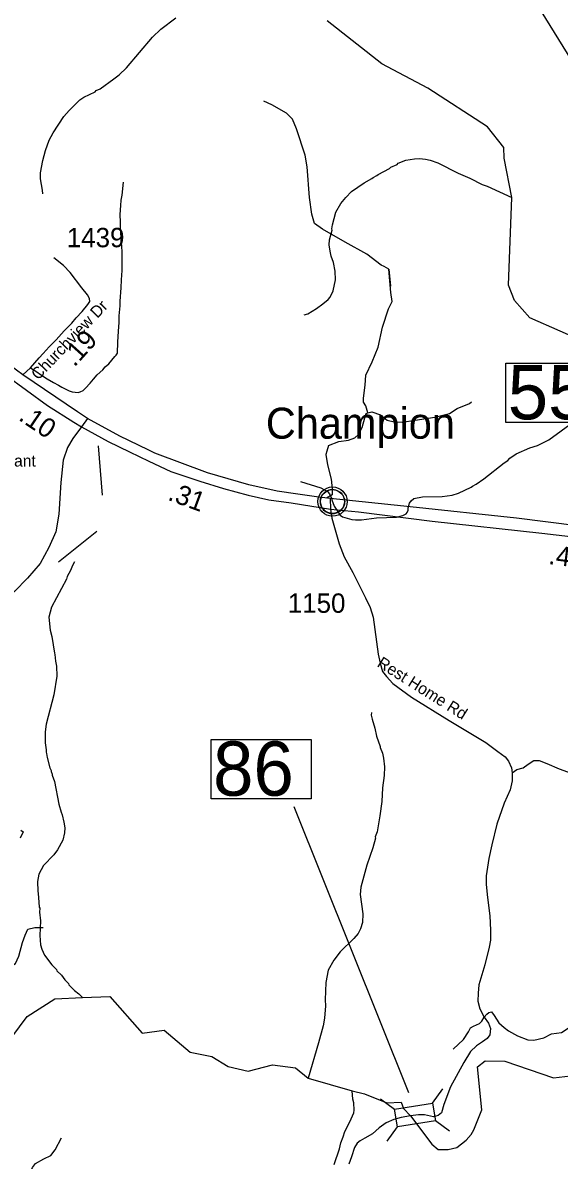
# Model space of a CAD drawing. Extents: x 1248089 to 1457196, y 820910 to 988753.
# Drawn here: x 1315415 to 1318874, y 875551 to 882884 of the extents above; entities that cross this region are included whole.
import ezdxf

# ---------------------------------------------------------------- set-up
doc = ezdxf.new("R2010")
doc.units = 0
for name, color, linetype in [('Exist Civil Demographics Community CELL', 7, 'Continuous'), ('Exist Civil Demographics Community Label', 7, 'Continuous'), ('Exist Hydrographic Creek Single Shore', 7, 'Continuous'), ('Exist Hydrographic Misc Water Feature', 7, 'Continuous'), ('Exist Road Non-System Type 51', 7, 'Continuous'), ('Exist Road Primary US Divided Attributed', 7, 'Continuous'), ('Exist Road Primary US Mileage Hundredths English Label', 7, 'Continuous'), ('Exist Road Secondary Structure Standard Bridge CELL', 7, 'Continuous'), ('Exist Road Secondary Structure Standard Bridge Number Label', 7, 'Continuous'), ('Exist Road Secondary Type 51 Attributed', 7, 'Continuous'), ('Exist Road Secondary Type 51 Label', 7, 'Continuous'), ('Prop GRAU CAT1 Cell', 7, 'Continuous'), ('Prop Guardrail', 7, 'Continuous'), ('Prop Lane Lines', 7, 'Continuous')]:
    doc.layers.add(name, color=color, linetype=linetype)

msp = doc.modelspace()

# ---------------------------------------------------------------- linework, layer by layer
at = {"layer": 'Exist Civil Demographics Community CELL'}
msp.add_lwpolyline([(1317334.5, 879809.2), (1317335.5, 879814.7), (1317337.2, 879821.3), (1317340.2, 879828.5), (1317343.1, 879834.3), (1317346.4, 879840), (1317350.2, 879845.1), (1317354.2, 879849.5), (1317358.7, 879854.1), (1317364.3, 879858.7), (1317369.7, 879862.3), (1317374.6, 879865.2), (1317379.6, 879867.6), (1317385.1, 879869.9), (1317390.7, 879871.8), (1317395.1, 879872.9), (1317399.9, 879873.6), (1317404, 879874.4), (1317410.4, 879874.6), (1317414.8, 879874.5), (1317420.5, 879874.3), (1317425.4, 879873.5), (1317430.3, 879872.6), (1317435.3, 879871.1), (1317440.5, 879869.2), (1317447.1, 879866.3), (1317453.4, 879862.8), (1317458.5, 879859.2), (1317463.6, 879855.2), (1317466.9, 879852.1), (1317471.1, 879847.7), (1317474.9, 879843), (1317478, 879838.4), (1317481.1, 879833.4), (1317483.6, 879828.3), (1317485.6, 879823.2), (1317487.2, 879818.2), (1317488.5, 879813.6), (1317489.6, 879807.6), (1317490.2, 879802.9), (1317490.4, 879796.9), (1317490.3, 879791.1), (1317489.7, 879785.4), (1317488.7, 879779.9), (1317487.1, 879773.8), (1317485.2, 879767.9), (1317482.9, 879762.9), (1317479.8, 879756.9), (1317476.5, 879751.6), (1317473, 879746.9), (1317468.8, 879742.1), (1317463.5, 879737.2), (1317458.5, 879733), (1317453.5, 879729.6), (1317449.2, 879727.1), (1317442.4, 879723.8), (1317435.2, 879721.1), (1317429.3, 879719.7), (1317422.7, 879718.4), (1317418.2, 879717.9), (1317413.7, 879717.6), (1317408.2, 879717.6), (1317403.9, 879718.1), (1317398.2, 879718.8), (1317392.3, 879720.1), (1317387.7, 879721.4), (1317382.6, 879723.3), (1317378, 879725.3), (1317374.1, 879727.5), (1317367.3, 879731.6), (1317361.7, 879735.8), (1317356.8, 879740.3), (1317352.3, 879745.2), (1317349.1, 879749.2), (1317346.1, 879753.3), (1317342, 879760.4), (1317340.3, 879764), (1317338.6, 879768), (1317336, 879776.2), (1317334.5, 879783.2), (1317333.8, 879788.4), (1317333.5, 879794.7), (1317333.4, 879799.4), (1317334, 879805.9)], close=True, dxfattribs=at)
for centre, radius in [((1317412.1, 879796.7), 94.3), ((1317411.8, 879797), 76.7)]:
    msp.add_circle(centre, radius, dxfattribs=at)
at = {"layer": 'Exist Hydrographic Creek Single Shore'}
for points in [[(1318519.6, 882010.9), (1318517.3, 882078.6), (1318412.3, 882212), (1318026.3, 882462.7), (1317729.3, 882619.7), (1317377.3, 882895.9)], [(1320369.9, 880474.4), (1320270.8, 880453.2), (1320012.4, 880374.3), (1319820.4, 880361.8), (1319580.4, 880442.1), (1319409.4, 880621), (1319270.3, 880724.1), (1318684.3, 880982.1), (1318586.3, 881092.4), (1318570.8, 881132)], [(1317915.7, 875836.4), (1318052.8, 875653.3), (1318093.1, 875619.5), (1318158.4, 875619.9), (1318214.2, 875632.4), (1318273.4, 875680.1), (1318306.5, 875716.6), (1318323.7, 875746.1), (1318373.8, 875876), (1318346.4, 876153.2), (1318397.4, 876191.7), (1318522.4, 876189.1), (1318836.5, 876081), (1319020.5, 876103.6), (1319113.5, 876151), (1319160.4, 876376.6), (1319238.5, 876489.9), (1319407.4, 876594.8), (1319701.5, 876680.8), (1320056, 876663.3), (1320272.6, 876657), (1320536.5, 876834), (1320808.8, 876973.4)], [(1315207.4, 876160.7), (1315443.4, 876477.4), (1315621.3, 876592), (1315800.8, 876600.1), (1315977.2, 876606.8), (1316184.3, 876370.5), (1316325.9, 876388.7), (1316493.9, 876247.4), (1316633.6, 876219.4), (1316739.8, 876155.1), (1316868.3, 876124.4), (1317024.7, 876166.3), (1317172.8, 876146.7), (1317255.7, 876079.8), (1317537.9, 875998.4), (1317619.3, 875977.9), (1317762.1, 875921), (1317854.1, 875925.8), (1317869.7, 875883.8), (1317915.7, 875836.4)]]:
    msp.add_lwpolyline(points, dxfattribs=at)
at = {"layer": 'Exist Hydrographic Misc Water Feature'}
for points in [[(1315543.8, 881780.5), (1315542.4, 881804.6), (1315528.5, 881877), (1315529.6, 881916.9), (1315543.9, 881996.4), (1315561.7, 882059.9), (1315585.6, 882127.3), (1315610.9, 882174.5), (1315679.8, 882278.5), (1315712.9, 882317.4), (1315783, 882387.5), (1315807.5, 882404.7), (1315880.5, 882438.6), (1315888.7, 882446.4), (1315913, 882457.7), (1316002.8, 882521.1), (1316035.6, 882548.1), (1316082.8, 882592.7), (1316250.5, 882789.8), (1316304, 882842.3), (1316402.1, 882915.4)], [(1317228.6, 881000.1), (1317252.8, 881007.4), (1317309.8, 881041.7), (1317350.6, 881070.5), (1317383.4, 881099.5), (1317395.9, 881115.2), (1317417, 881154.6), (1317431, 881226.2), (1317428.6, 881282.2), (1317418.1, 881338.5), (1317403.3, 881378.9), (1317396.2, 881411.1), (1317391.3, 881451.2), (1317392.2, 881483.2), (1317410, 881546.7), (1317408.2, 881554.8), (1317412.9, 881580.6), (1317433.2, 881662), (1317464.9, 881719), (1317498, 881758.1), (1317535, 881795), (1317616.7, 881852.6), (1317665.4, 881879.1), (1317673.6, 881886.9), (1317698, 881898.2), (1317706.2, 881906), (1317779.3, 881943.8), (1317787.5, 881951.6), (1317828, 881970.5), (1317836.3, 881978.2), (1317884.8, 881996.8), (1317941.1, 882007.2), (1317973.2, 882008.2), (1318011.2, 882005.2), (1318041, 881998.3), (1318090.5, 881980.9), (1318222.7, 881913.1), (1318297.8, 881880.9), (1318376.7, 881840.6), (1318408.3, 881829.7), (1318568.4, 881757.9)], [(1318586.3, 881092.4), (1318547.3, 881191.6), (1318568.4, 881757.9), (1318519.6, 882010.9)], [(1317206.3, 879927.1), (1317337.2, 879885.3), (1317380.6, 879862), (1317392.2, 879847.7), (1317407.3, 879815.3), (1317407.1, 879807.3), (1317421.9, 879766.9), (1317462.3, 879709.7), (1317476.1, 879697.4), (1317535.6, 879681.6), (1317559.5, 879678.9), (1317599.6, 879679.8), (1317696, 879693), (1317824.1, 879697.3), (1317864.4, 879706.1), (1317886.8, 879717.5), (1317892.9, 879725.3), (1317899.4, 879741.1), (1317899.9, 879757.1), (1317908.7, 879786.8), (1317919.2, 879802.5), (1317935.6, 879816), (1317991.9, 879826.4), (1318119.9, 879828.7), (1318184.3, 879838.8), (1318224.7, 879851.7), (1318305.8, 879889.3), (1318314, 879897), (1318338.3, 879908.4), (1318387.3, 879942.9), (1318518.2, 880047.1), (1318542.7, 880062.4), (1318555.2, 880076), (1318596, 880104.8), (1318685.1, 880142.3), (1318733.5, 880158.9), (1318806.5, 880194.7), (1319068.1, 880387.1)], [(1315749.1, 879407.3), (1315734.5, 879383.8), (1315721.5, 879352.2), (1315700.4, 879312.8), (1315696, 879296.9), (1315600.9, 879115.8), (1315583.1, 879052.3), (1315590.7, 878968.1), (1315601.6, 878927.8), (1315618.6, 878819.4), (1315622.3, 878811.3), (1315625.1, 878767.2), (1315632.2, 878735), (1315634.4, 878670.9), (1315615, 878551.6), (1315565.6, 878361), (1315558.3, 878313.3), (1315558.3, 878241.3), (1315565.1, 878197.1), (1315564.6, 878181.1), (1315568.4, 878173), (1315571.6, 878146.9), (1315589.8, 878080.5), (1315597.3, 878064.2), (1315597.1, 878056.2), (1315604.7, 878040), (1315604.5, 878032), (1315619.3, 877991.6), (1315647.2, 877846.8), (1315661.8, 877794.4), (1315669.3, 877778.2), (1315679.9, 877729.9), (1315684.9, 877693.8), (1315684, 877661.8), (1315672.7, 877614.2), (1315638.9, 877551.1), (1315614, 877519.8), (1315548.1, 877449.8), (1315518.4, 877394.7), (1315509.1, 877347), (1315511.4, 877285), (1315514.9, 877270.8), (1315517.4, 877214.8), (1315520.5, 877182.7), (1315524.3, 877174.6), (1315523.6, 877150.6), (1315530, 877094.5), (1315525.3, 876998.6), (1315526.4, 876968.6), (1315529.6, 876938.5), (1315536.8, 876910.3), (1315555.8, 876871.8), (1315602.1, 876810.5), (1315631.2, 876779.6), (1315635, 876771.5), (1315664.2, 876742.7), (1315685.3, 876714.1), (1315708.7, 876689.4), (1315712.5, 876681.3), (1315747.5, 876644.3), (1315776.9, 876623.5), (1315800.8, 876600.1)], [(1317662.7, 878436.3), (1317662.2, 878420.3), (1317667.5, 878394.2), (1317685.8, 878335.7), (1317696.4, 878283.5), (1317718.5, 878218.8), (1317718.3, 878210.9), (1317733.3, 878174.4), (1317740.4, 878142.2), (1317746.8, 878086), (1317745.2, 878030.1), (1317735, 877950.5), (1317730.5, 877862.6), (1317717.9, 877770.9), (1317699.1, 877667.6), (1317688.1, 877635.9), (1317689.9, 877627.8), (1317672.1, 877564.3), (1317633, 877453.5), (1317595, 877310.7), (1317589.6, 877262.8), (1317608.1, 877138.3), (1317604.5, 877082.5), (1317593.5, 877042.8), (1317576.5, 877011.3), (1317549.7, 876980), (1317461.2, 876894.6), (1317419.7, 876839.9), (1317383.9, 876776.9), (1317369.6, 876697.4), (1317364.4, 876585.5), (1317367.4, 876545.5), (1317361.1, 876465.7), (1317351.7, 876418), (1317320.6, 876307), (1317255.7, 876079.8)], [(1317523.3, 875798.2), (1317550, 875856.5), (1317552.4, 875872.4), (1317549.9, 875920.4), (1317542.5, 875944.6), (1317537.9, 875998.4)], [(1317422.5, 875522.2), (1317457.4, 875623.2), (1317466.5, 875662.9), (1317481.7, 875702.5), (1317490.6, 875736.2), (1317523.3, 875798.2)]]:
    msp.add_lwpolyline(points, dxfattribs=at)
at = {"layer": 'Exist Road Non-System Type 51'}
for points in [[(1317775, 881295.7), (1317744.5, 881312.4), (1317726.6, 881321.3), (1317634.3, 881391.7), (1317493.6, 881469.5), (1317348, 881552), (1317294.8, 881589.6), (1317277.9, 881650.3), (1317263.3, 881757.2), (1317248.7, 881953.9), (1317236.6, 882029.2), (1317180.8, 882199.2), (1317154.1, 882262.4), (1317115.2, 882301.2), (1317020.6, 882354.7), (1316969.6, 882378.9)], [(1316025, 880752.7), (1316028.6, 880824.5), (1316032.2, 880894.4), (1316035.5, 880950.4), (1316036.4, 880994.4), (1316042.1, 881058.3), (1316042.7, 881088.3), (1316048.6, 881174.3), (1316051.9, 881226.2), (1316055.3, 881286.2), (1316056.3, 881328.2), (1316055.4, 881374.3), (1316055.9, 881400.3), (1316053.1, 881448.4), (1316049.6, 881472.4), (1316048.4, 881504.5), (1316045.4, 881552.6), (1316044.5, 881598.8), (1316043.7, 881646.9), (1316047, 881704.8), (1316049.8, 881740.6), (1316054.6, 881772.5), (1316064.5, 881856.4)], [(1317639.7, 880369.9), (1317627.2, 880413.8), (1317612.6, 880438.1), (1317612.6, 880462.4), (1317622.3, 880548), (1317627.8, 880611.9), (1317666.7, 880698.1), (1317705.6, 880792.6), (1317733.4, 880920.5), (1317772.7, 881039.6), (1317796.3, 881086.1), (1317789.1, 881144.4), (1317775, 881295.7), (1317786.1, 881184.5)], [(1315772.3, 880499.5), (1315785, 880504), (1315805.2, 880513.6), (1315819.5, 880527.3), (1315850.2, 880560.5), (1315870.9, 880586.1), (1315895.5, 880613.6), (1315930.4, 880646.7), (1315946.7, 880664.4), (1315969.4, 880685.8), (1316008.4, 880733), (1316016.5, 880740.9), (1316025, 880752.7)], [(1315464.3, 880659.5), (1315499.9, 880636.8), (1315535.2, 880611.8), (1315572.8, 880589.1), (1315612.1, 880564.1), (1315645.8, 880547.4), (1315667.6, 880534.7), (1315713.1, 880511.6), (1315733, 880505.2), (1315772.3, 880499.5)], [(1317639.7, 880369.9), (1317666.4, 880374.8), (1317722.2, 880355.4), (1317763.5, 880321.4), (1317809.6, 880311.7), (1317860.6, 880309.2), (1317916.4, 880316.5), (1318071.7, 880340.8), (1318166.4, 880365.1), (1318214.9, 880396.7), (1318295, 880428.2), (1318308.6, 880439.2)], [(1317385.5, 880159.2), (1317453.4, 880183.5), (1317514.1, 880193.2), (1317555.4, 880207.8), (1317579.6, 880229.6), (1317603.9, 880273.3), (1317620.9, 880336.5), (1317630, 880365.1), (1317639.7, 880369.9)], [(1317385.5, 880159.2), (1317375.8, 880122.8), (1317368.5, 880100.9), (1317380.6, 880032.9), (1317402.5, 879940.6), (1317409.7, 879879.9), (1317409.7, 879841), (1317373.1, 879819.2)], [(1318571, 878047.4), (1318601.6, 878069.9), (1318640.4, 878079.6), (1318674.4, 878103.9), (1318710.8, 878128.2), (1318744.8, 878128.2), (1318793.3, 878108.7), (1318873.4, 878074.7), (1318926.8, 878055.3), (1318997.2, 878031), (1319057.8, 878021.3), (1319111.2, 877997), (1319147.6, 877967.9), (1319181.6, 877929), (1319215.6, 877880.4), (1319273.8, 877817.3), (1319317.5, 877761.4), (1319375.8, 877722.5), (1319395.2, 877703.1), (1319460.7, 877637.5)], [(1315403, 877679.5), (1315416.9, 877668.4), (1315397.5, 877626.7)], [(1315291.6, 876785.6), (1315318.2, 876788.4), (1315367, 876818.2), (1315388.6, 876867), (1315413, 876953.7), (1315429.2, 877002.4), (1315448.2, 877040.4), (1315491.5, 877051.2), (1315545.7, 877051.2)], [(1318390.9, 876472.9), (1318407.5, 876491.4), (1318419.6, 876503.5), (1318436.6, 876508.4), (1318453.6, 876484.1), (1318485.2, 876435.5), (1318519.2, 876406.4), (1318545.8, 876384.5), (1318604.1, 876352.9), (1318672.1, 876326.2), (1318710.9, 876323.8), (1318774, 876340.8), (1318825, 876365.1), (1318888.1, 876374.8), (1318943.9, 876411.2), (1318977.9, 876418.5), (1319007, 876433.1), (1319024, 876457.4), (1319038.5, 876496.2), (1319055.5, 876535.1), (1319089.5, 876566.7), (1319123.5, 876586.1)], [(1318189.5, 876267.5), (1318257.4, 876328.2), (1318289, 876379.2), (1318301.1, 876403.5), (1318320.5, 876415.6), (1318359.4, 876432.6), (1318373.9, 876447.2), (1318390.9, 876472.9)], [(1315119.2, 875008.9), (1315143.4, 875106), (1315165.3, 875142.5), (1315182.3, 875164.3), (1315213.8, 875176.5), (1315274.5, 875183.8), (1315308.5, 875191), (1315340, 875215.3), (1315415.3, 875375.6), (1315478.4, 875504.4), (1315497.8, 875528.6), (1315551.2, 875560.2), (1315596.7, 875581.4), (1315623.4, 875617.8), (1315664.7, 875695.5)]]:
    msp.add_lwpolyline(points, dxfattribs=at)
at = {"layer": 'Exist Road Primary US Divided Attributed'}
for points in [[(1315415.2, 880614.4), (1314759.6, 881095.8), (1314630.4, 881177.9), (1314516.1, 881257.4), (1314379.5, 881334.5), (1314230.4, 881411.6), (1314064, 881491.1), (1313944.8, 881532.7)], [(1314760.1, 881002.6), (1315061.8, 880786.3), (1315302.8, 880612.9), (1315575.2, 880416.9), (1315744.1, 880308.8), (1315793.6, 880279.5)], [(1315833, 880332.7), (1315768, 880375.7), (1315415.2, 880614.4)], [(1315793.6, 880279.5), (1315964.7, 880184.9), (1316102.1, 880117.3), (1316228.2, 880056.5), (1316370, 879991.2), (1316556.9, 879928.1), (1316710, 879880.8), (1316867.6, 879838), (1317000.4, 879808.7), (1317144.5, 879788.4), (1317399, 879747.9)], [(1317396.8, 879816.3), (1317309.3, 879827.4), (1317188.3, 879843.8), (1317055.8, 879863.4), (1316871.8, 879903.8), (1316606.9, 879982.3), (1316266.7, 880108.3), (1316222.9, 880131.4), (1316041, 880218), (1315833, 880332.7)], [(1319999.6, 879521.1), (1319806.3, 879548.9), (1319204.4, 879615.2), (1318988.9, 879641.1), (1318599, 879689.7), (1317913.5, 879762.6), (1317396.8, 879816.3)], [(1317399, 879747.9), (1317579.1, 879729.9), (1318054.2, 879671.3), (1318761.1, 879592.5), (1319038.1, 879560.9), (1319864.4, 879466.3), (1319997.2, 879450.6)]]:
    msp.add_lwpolyline(points, dxfattribs=at)
at = {"layer": 'Exist Road Secondary Structure Standard Bridge CELL'}
for p, q in [((1318057.5, 875918.9), (1318123.6, 876010.7)), ((1317720.9, 875946), (1317812.7, 875879.8)), ((1318075.6, 875807.2), (1318167.4, 875741)), ((1317765, 875673.7), (1317831.2, 875765.5))]:
    msp.add_line(p, q, dxfattribs=at)
msp.add_lwpolyline([(1317812.7, 875879.8), (1318057.4, 875919.5), (1318075.9, 875805.2), (1317831.2, 875765.5)], close=True, dxfattribs=at)
at = {"layer": 'Exist Road Secondary Structure Standard Bridge Number Label'}
for p, q in [((1320222.1, 880584.6), (1318674.2, 883095.6)), ((1317903.6, 875984.2), (1317165.5, 877829.5))]:
    msp.add_line(p, q, dxfattribs=at)
msp.add_lwpolyline([(1316629.3, 878263.1), (1317273.4, 878263.1), (1317273.4, 877880.8), (1316629.3, 877880.8)], close=True, dxfattribs=at)
at = {"layer": 'Exist Road Secondary Type 51 Attributed'}
for points in [[(1315415.2, 880614.4), (1315464.3, 880659.5), (1315493, 880690.9), (1315519.8, 880722.4), (1315546.4, 880751.7), (1315585.5, 880794.9), (1315630.7, 880839.9), (1315682, 880896.7), (1315731.3, 880947.5), (1315760, 880981), (1315797, 881022), (1315834.1, 881067.3), (1315847.5, 881086), (1315845.7, 881106.1), (1315832.9, 881129.8), (1315796.4, 881175.5), (1315719.8, 881274.1), (1315677.8, 881318), (1315615.9, 881367.9)], [(1315793.6, 880279.5), (1315737.3, 880202.4), (1315702.5, 880145.2), (1315675.2, 880063.2), (1315660.3, 879919), (1315647.8, 879715.1), (1315628, 879600.7), (1315583.4, 879500), (1315526.3, 879398), (1315444.3, 879303.5), (1315362.3, 879216.5), (1315305.2, 879174.2), (1315106.4, 879067.3), (1315031.9, 879010.1), (1314980.2, 878956.8), (1314923, 878862.3), (1314888.3, 878767.8), (1314868.4, 878683.3), (1314860.9, 878484.4), (1314841.1, 877993.6), (1314838.6, 877645.5), (1314801.2, 876983.6), (1314776.4, 876620.6), (1314751.7, 876126.5)], [(1315833, 880332.7), (1315793.6, 880279.5)], [(1317396.8, 879816.3), (1317399, 879747.9)], [(1317399, 879747.9), (1317406.6, 879689.1), (1317454.5, 879524.8), (1317486.1, 879439.5), (1317543.3, 879338.8), (1317625.3, 879177.2), (1317655.3, 879113.6), (1317673.2, 879051.7), (1317696.6, 878893.5), (1317706.2, 878812.4), (1317718.6, 878754.6), (1317735.1, 878702.3), (1317761.2, 878669.3), (1317801.1, 878624), (1317921.8, 878535.5), (1318164.5, 878384.8), (1318400.6, 878243.6), (1318478.8, 878186.3), (1318524.9, 878150.9), (1318547.2, 878122.9), (1318566.8, 878081), (1318571, 878047.4), (1318569.6, 877997.1), (1318558.4, 877938.4), (1318517.9, 877853.1), (1318471.8, 877716.1), (1318438.3, 877584.3), (1318420.2, 877496.2), (1318403.4, 877384.3), (1318402, 877328.4), (1318410.4, 877243.9), (1318427.2, 877126.4), (1318430, 877034.2), (1318431.4, 876969.9), (1318423, 876923.7), (1318395.1, 876811.3), (1318356, 876681.2), (1318351.8, 876628.1), (1318349, 876576.4), (1318362.9, 876527.5), (1318390.9, 876472.9), (1318417.4, 876433.8), (1318430, 876398.9), (1318425.8, 876359.7), (1318409, 876334.6), (1318378.5, 876314.2), (1318339.4, 876289), (1318301.7, 876251.3), (1318258.4, 876181.4), (1318173.5, 876024.1), (1318130.2, 875910.9), (1318114.9, 875856.4), (1318093.9, 875838.2), (1318063.2, 875831.2), (1318004.4, 875843.1), (1317967.1, 875843.1), (1317915.7, 875836.4)], [(1317915.7, 875836.4), (1317854.1, 875826.2), (1317807.4, 875812.7), (1317758.7, 875790.7), (1317712.8, 875759.2), (1317670.9, 875721.4), (1317620.6, 875693.5), (1317589.9, 875675.3), (1317570.3, 875661.3), (1317553.6, 875632), (1317534, 875571.9), (1317517.3, 875524.3)]]:
    msp.add_lwpolyline(points, dxfattribs=at)
at = {"layer": 'Exist Road Secondary Type 51 Label'}
for points in [[(1315929.6, 879839.1), (1315902.3, 880156)], [(1315892.4, 879603.9), (1315645.1, 879405.8)]]:
    msp.add_lwpolyline(points, dxfattribs=at)
at = {"layer": 'Prop Guardrail'}
msp.add_lwpolyline([(1318529.3, 880689.4), (1319173.5, 880689.4), (1319173.5, 880307.1), (1318529.3, 880307.1)], close=True, dxfattribs=at)

# ---------------------------------------------------------------- texts
at = {"layer": 'Exist Civil Demographics Community Label'}
msp.add_text('Champion', height=200, dxfattribs=at).set_placement((1316982.2, 880202.2))
at = {"layer": 'Exist Road Primary US Mileage Hundredths English Label'}
for s, rotation, p in [('.10', 325.91786, (1315381.3, 880326.8)), ('.31', 339.67088, (1316343.7, 879809.4)), ('.48', 352.90301, (1318800.7, 879394.3))]:
    msp.add_text(s, height=125, rotation=rotation, dxfattribs=at).set_placement(p)
at = {"layer": 'Exist Road Secondary Structure Standard Bridge Number Label'}
msp.add_text('86', height=350, dxfattribs=at).set_placement((1316641.8, 877900.6))
at = {"layer": 'Exist Road Secondary Type 51 Label'}
for s, rotation, p in [('Churchview Dr', 46.31657, (1315514.6, 880575.7)), ('Rest Home Rd', 327.82198, (1317694.1, 878737.8))]:
    msp.add_text(s, height=75, rotation=rotation, dxfattribs=at).set_placement(p)
msp.add_text('Mt. Pleasant', height=75, dxfattribs=at).set_placement((1314940.9, 880022.5))
at = {"layer": 'Prop GRAU CAT1 Cell'}
msp.add_text('.19', height=125, rotation=47.93581, dxfattribs=at).set_placement((1315747.9, 880659.6))
at = {"layer": 'Prop Guardrail'}
msp.add_text('55', height=350, dxfattribs=at).set_placement((1318541.9, 880326.9))
at = {"layer": 'Prop Lane Lines'}
for s, p in [('1439', (1315698.6, 881436.3)), ('1150', (1317123.6, 879079.7))]:
    msp.add_text(s, height=125, dxfattribs=at).set_placement(p)

doc.saveas('drawing.dxf')
